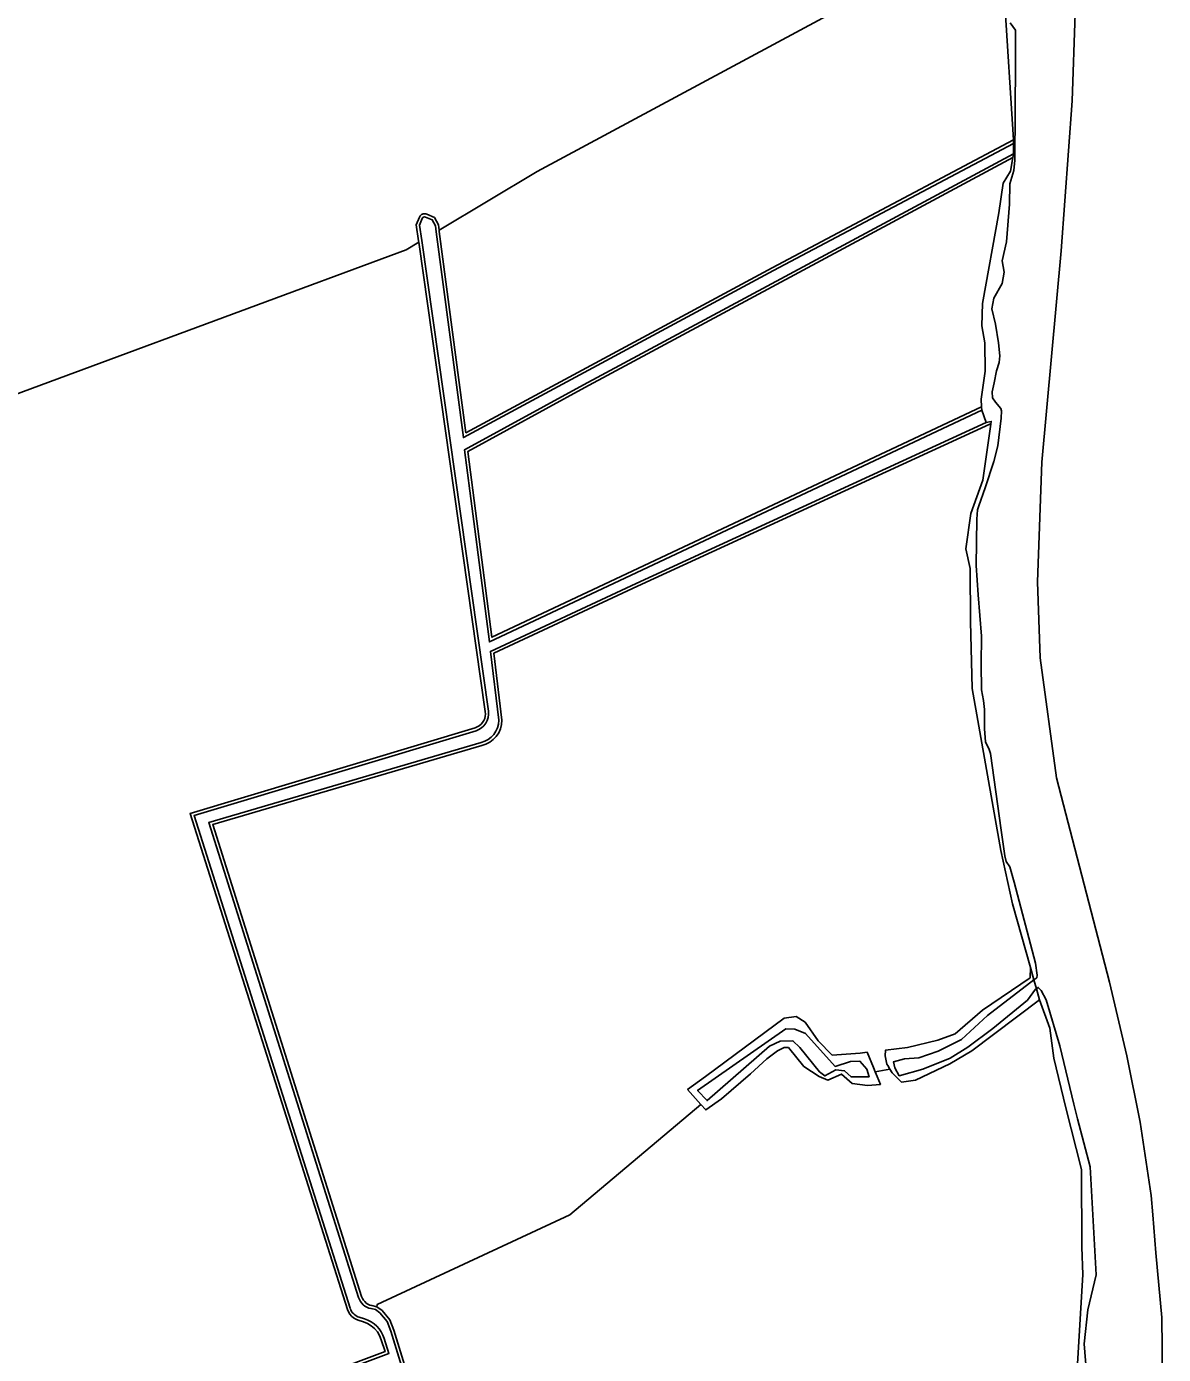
# Model space of a CAD drawing. Extents: x 162396 to 163643, y 386452 to 387406.
# Drawn here: x 163222.4 to 163405.7, y 386977.5 to 387191.6 of the extents above; entities that cross this region are included whole.
import ezdxf

# ---------------------------------------------------------------- set-up
doc = ezdxf.new("R2010")
doc.units = 0
for name, color, linetype in [('IMGEO_Loofbos', 7, 'Continuous'), ('IMGEO_Oever', 7, 'Continuous'), ('IMGEO_Rivier', 7, 'Continuous'), ('IMGEO_Sloot', 7, 'Continuous'), ('IMGEO_Waterloop', 7, 'Continuous')]:
    doc.layers.add(name, color=color, linetype=linetype)

msp = doc.modelspace()

# ---------------------------------------------------------------- linework, layer by layer
at = {"layer": 'IMGEO_Loofbos'}
for points in [[(163203.42, 387125.93), (163283.62, 387155.58), (163285.66, 387156.8), (163285.63, 387157.01), (163285.26, 387159.6), (163285.76, 387160.84), (163285.82, 387160.95), (163285.9, 387161.07), (163286, 387161.17), (163286.12, 387161.26), (163286.25, 387161.33), (163286.39, 387161.37), (163286.53, 387161.39), (163286.68, 387161.39), (163286.82, 387161.37), (163286.94, 387161.33), (163288.19, 387160.81), (163288.82, 387159.64), (163288.94, 387158.76), (163304.76, 387168.2), (163380.99, 387209.24)], [(163234.17, 386960.62), (163280.22, 386977.92), (163279.62, 386979.85), (163279.35, 386980.52), (163278.99, 386981.12), (163278.54, 386981.65), (163278, 386982.1), (163277.4, 386982.47), (163276.73, 386982.73), (163275.9, 386982.99), (163275.52, 386983.15), (163275.15, 386983.37), (163274.82, 386983.65), (163274.54, 386983.98), (163274.31, 386984.35), (163274.15, 386984.74), (163248.8, 387064.72), (163294.73, 387078.52), (163295.09, 387078.66), (163295.41, 387078.85), (163295.7, 387079.08), (163295.95, 387079.36), (163296.14, 387079.67), (163296.29, 387080.01), (163296.38, 387080.37), (163296.42, 387080.73), (163296.39, 387081.12), (163285.66, 387156.8), (163283.62, 387155.58), (163203.42, 387125.93)], [(163391.82, 386975.04), (163392.71, 386990.36), (163392.57, 386994.77), (163392.5, 387007.31), (163390.01, 387017.22), (163388.04, 387025.22), (163387.4, 387030.08), (163385.73, 387034.65), (163374.82, 387026.42), (163371.3, 387024.33), (163365.73, 387021.72), (163363.5, 387021.37), (163362.14, 387022.74), (163361.99, 387022.9), (163361.63, 387023.48), (163359.26, 387023.03), (163359.57, 387022.29), (163360.11, 387021.01), (163358.02, 387020.81), (163355.56, 387021.15), (163353.82, 387022.68), (163351.6, 387021.67), (163350.2, 387022.3), (163347.73, 387023.92), (163345.27, 387026.96), (163344.58, 387026.95), (163343.52, 387026.44), (163341.8, 387025.11), (163339.15, 387022.73), (163334.46, 387018.7), (163331.94, 387016.91), (163331.16, 387017.77), (163310.01, 387000), (163278.96, 386985.53), (163278.88, 386985.17), (163279.74, 386984.53), (163280.99, 386983.05), (163281.63, 386981.39), (163300.03, 386921.67)]]:
    msp.add_lwpolyline(points, dxfattribs=at)
for points in [[(163381.53, 387173.3), (163380.11, 387196.05), (163380.11, 387198.94), (163380.99, 387205.1), (163380.99, 387209.24), (163304.76, 387168.2), (163288.94, 387158.76), (163288.97, 387158.54), (163293.26, 387126.1), (163342.62, 387152.7)], [(163376.33, 387131.48), (163377.01, 387136.01), (163376.93, 387140.6), (163376.44, 387143.31), (163376.58, 387146.94), (163379.21, 387161.54), (163379.91, 387166.31), (163381.07, 387168.27), (163381.43, 387170.47), (163312.46, 387133.39), (163293.59, 387123.08), (163297.45, 387093.11), (163376.4, 387130.28)], [(163381.4, 387050.12), (163379.51, 387058.71), (163374.91, 387084.85), (163374.61, 387095.68), (163374.56, 387104.19), (163373.86, 387107.36), (163374.65, 387113.08), (163376.59, 387118.46), (163377.9, 387127.46), (163377.75, 387127.48), (163320.92, 387101.35), (163297.76, 387090.54), (163299.07, 387079.75), (163299.02, 387079.04), (163298.84, 387078.35), (163298.55, 387077.71), (163298.16, 387077.12), (163297.68, 387076.61), (163297.11, 387076.18), (163296.48, 387075.86), (163295.84, 387075.66), (163252.43, 387062.9), (163276.44, 386986.83), (163276.57, 386986.51), (163276.74, 386986.23), (163276.95, 386985.98), (163277.19, 386985.76), (163277.46, 386985.58), (163277.75, 386985.44), (163278.08, 386985.34), (163278.88, 386985.17), (163278.96, 386985.53), (163310.01, 387000), (163331.16, 387017.77), (163329, 387020.17), (163331.89, 387022.28), (163344.6, 387031.67), (163346.51, 387031.97), (163347.95, 387031.02), (163350.08, 387028.05), (163352.32, 387025.71), (163356.81, 387026.06), (163357.94, 387026.19), (163358.96, 387023.76), (163359.26, 387023.03), (163361.63, 387023.48), (163361.27, 387024.05), (163361.11, 387024.3), (163360.84, 387025.62), (163360.93, 387026.54), (163364.45, 387026.95), (163369.38, 387028.15), (163372.15, 387029.16), (163376.57, 387032.99), (163384.22, 387038.21), (163384.29, 387039.86)]]:
    msp.add_lwpolyline(points, close=True, dxfattribs=at)
at = {"layer": 'IMGEO_Oever'}
for points in [[(163380.11, 387196.05), (163381.53, 387173.3), (163381.57, 387172.75), (163381.54, 387171.09), (163381.43, 387170.47), (163381.07, 387168.27), (163379.91, 387166.31), (163379.21, 387161.54), (163376.58, 387146.94), (163376.44, 387143.31), (163376.93, 387140.6), (163377.01, 387136.01), (163376.33, 387131.48), (163376.4, 387130.28), (163376.43, 387129.74), (163377.13, 387127.74), (163377.97, 387127.92), (163377.9, 387127.46), (163376.59, 387118.46), (163374.65, 387113.08), (163373.86, 387107.36), (163374.56, 387104.19), (163374.61, 387095.68), (163374.91, 387084.85), (163379.51, 387058.71), (163381.4, 387050.12), (163384.29, 387039.86), (163384.85, 387037.85), (163385.3, 387038.2), (163385.36, 387038.64), (163385.09, 387040.58), (163381.64, 387053.62), (163380.96, 387056.07), (163380.39, 387056.97), (163380.14, 387057.87), (163379.55, 387062.03), (163377.86, 387074.37), (163377.64, 387075.02), (163377.05, 387076.25), (163376.88, 387078.34), (163376.86, 387081.44), (163376.72, 387082.91), (163376.41, 387084.61), (163376.33, 387088.76), (163376.39, 387093.28), (163375.87, 387099.96), (163375.54, 387104.7), (163375.65, 387112.18), (163375.74, 387113.64), (163375.96, 387114.32), (163376.98, 387117.2), (163378.39, 387121.46), (163379.05, 387123.96), (163379.58, 387128.45), (163379.61, 387129.63), (163379.5, 387129.98), (163378.66, 387131.04), (163378.17, 387131.7), (163378.09, 387132.7), (163378.44, 387134.12), (163378.82, 387136.07), (163379.26, 387137.41), (163379.37, 387138.49), (163379.15, 387140.61), (163378.63, 387143.6), (163378.04, 387146.05), (163378.36, 387147.77), (163379.72, 387150.18), (163380.05, 387151.98), (163379.72, 387153.83), (163380.43, 387156.87), (163380.92, 387162.96), (163380.94, 387166.25), (163381.59, 387168.36), (163381.79, 387170.02), (163381.9, 387185.8), (163381.88, 387190.99), (163381.04, 387192.19)], [(163286.77, 387160.86), (163287.83, 387160.41), (163288.34, 387159.48), (163288.47, 387158.48), (163292.86, 387125.32), (163342.85, 387152.26), (163381.57, 387172.75), (163381.53, 387173.3), (163342.62, 387152.7), (163293.26, 387126.1), (163288.97, 387158.54), (163288.94, 387158.76), (163288.82, 387159.64), (163288.19, 387160.81), (163286.94, 387161.33), (163286.82, 387161.37), (163286.68, 387161.39), (163286.53, 387161.39), (163286.39, 387161.37), (163286.25, 387161.33), (163286.12, 387161.26), (163286, 387161.17), (163285.9, 387161.07), (163285.82, 387160.95), (163285.76, 387160.84), (163285.26, 387159.6), (163285.63, 387157.01), (163285.66, 387156.8), (163296.39, 387081.12), (163296.42, 387080.73), (163296.38, 387080.37), (163296.29, 387080.01), (163296.14, 387079.67), (163295.95, 387079.36), (163295.7, 387079.08), (163295.41, 387078.85), (163295.09, 387078.66), (163294.73, 387078.52), (163248.8, 387064.72), (163274.15, 386984.74), (163274.31, 386984.35), (163274.54, 386983.98), (163274.82, 386983.65), (163275.15, 386983.37), (163275.52, 386983.15), (163275.9, 386982.99), (163276.73, 386982.73), (163277.4, 386982.47), (163278, 386982.1), (163278.54, 386981.65), (163278.99, 386981.12), (163279.35, 386980.52), (163279.62, 386979.85), (163280.22, 386977.92), (163234.17, 386960.62)], [(163296.89, 387081.17), (163286.13, 387157.08), (163285.78, 387159.54), (163286.22, 387160.63)], [(163300.03, 386921.67), (163281.63, 386981.39), (163280.99, 386983.05), (163279.74, 386984.53), (163278.88, 386985.17), (163278.08, 386985.34), (163277.75, 386985.44), (163277.46, 386985.58), (163277.19, 386985.76), (163276.95, 386985.98), (163276.74, 386986.23), (163276.57, 386986.51), (163276.44, 386986.83), (163252.43, 387062.9), (163295.84, 387075.66), (163296.48, 387075.86), (163297.11, 387076.18), (163297.68, 387076.61), (163298.16, 387077.12), (163298.55, 387077.71), (163298.84, 387078.35), (163299.02, 387079.04), (163299.07, 387079.75), (163297.76, 387090.54), (163320.92, 387101.35), (163377.75, 387127.48)], [(163377.75, 387127.48), (163377.9, 387127.46), (163377.97, 387127.92), (163377.13, 387127.74), (163320.71, 387101.8), (163297.22, 387090.84), (163298.57, 387079.74)], [(163274.62, 386984.91), (163249.43, 387064.38), (163294.89, 387078.04)], [(163295.7, 387076.14), (163251.8, 387063.24), (163275.97, 386986.66)], [(163393.81, 386968.5), (163392.97, 386979.16), (163393.56, 386984.65), (163394.91, 386990.31), (163394.37, 387000), (163393.94, 387007.7), (163391.89, 387015.46), (163391.27, 387017.84), (163389.03, 387027.21), (163386.8, 387034.63), (163386.04, 387036.16), (163385.54, 387036.65), (163385.24, 387036.43), (163385.73, 387034.65), (163387.4, 387030.08), (163388.04, 387025.22), (163390.01, 387017.22), (163392.5, 387007.31), (163392.57, 386994.77), (163392.71, 386990.36), (163391.82, 386975.04)], [(163277.96, 386984.86), (163278.67, 386984.7), (163279.39, 386984.16), (163280.56, 386982.79), (163281.16, 386981.23), (163299.71, 386921.04)], [(163276.9, 386983.2), (163276.07, 386983.46)], [(163292.62, 386918.95), (163298.76, 386921.43), (163281.46, 386975.57), (163246.9, 386963.04), (163234.93, 386958.32), (163219.56, 386951.75), (163206.04, 386945.6), (163187.73, 386936.82), (163166.58, 386926.41), (163164.62, 386925.45), (163161.91, 386924.11), (163160.76, 386923.69), (163160.24, 386924), (163160.12, 386924.23), (163160.15, 386924.7), (163161.42, 386925.53), (163164.1, 386926.94), (163166.12, 386928.01), (163176.47, 386933.45), (163200.15, 386944.65), (163226.28, 386956.68), (163234.36, 386960.15), (163280.84, 386977.62), (163280.09, 386980.02)]]:
    msp.add_lwpolyline(points, dxfattribs=at)
for points in [[(163381.43, 387170.47), (163381.54, 387171.09), (163312.22, 387133.83), (163293.05, 387123.36), (163297.04, 387092.37), (163376.43, 387129.74), (163376.4, 387130.28), (163297.45, 387093.11), (163293.59, 387123.08), (163312.46, 387133.39)], [(163385.24, 387036.43), (163385.11, 387036.35), (163383.8, 387034.57), (163378.2, 387030.03), (163374.21, 387027.01), (163371.36, 387025.24), (163366.92, 387023.45), (163363.14, 387022.41), (163362.4, 387023.68), (163362.19, 387024.64), (163363.98, 387025.12), (163366.31, 387025.3), (163369.41, 387026.35), (163373.19, 387028.27), (163377.37, 387032.11), (163384.85, 387037.85), (163384.29, 387039.86), (163384.22, 387038.21), (163376.57, 387032.99), (163372.15, 387029.16), (163369.38, 387028.15), (163364.45, 387026.95), (163360.93, 387026.54), (163360.84, 387025.62), (163361.11, 387024.3), (163361.27, 387024.05), (163361.63, 387023.48), (163361.99, 387022.9), (163362.14, 387022.74), (163363.5, 387021.37), (163365.73, 387021.72), (163371.3, 387024.33), (163374.82, 387026.42), (163385.73, 387034.65)], [(163339.15, 387022.73), (163341.8, 387025.11), (163343.52, 387026.44), (163344.58, 387026.95), (163345.27, 387026.96), (163347.73, 387023.92), (163350.2, 387022.3), (163351.6, 387021.67), (163353.82, 387022.68), (163355.56, 387021.15), (163358.02, 387020.81), (163360.11, 387021.01), (163359.57, 387022.29), (163359.26, 387023.03), (163358.96, 387023.76), (163357.94, 387026.19), (163356.81, 387026.06), (163352.32, 387025.71), (163350.08, 387028.05), (163347.95, 387031.02), (163346.51, 387031.97), (163344.6, 387031.67), (163331.89, 387022.28), (163329, 387020.17), (163331.16, 387017.77), (163331.94, 387016.91), (163334.46, 387018.7)], [(163344.83, 387029.99), (163346.29, 387029.9), (163348.04, 387029.23), (163352.8, 387023.9), (163355.25, 387024.7), (163356.79, 387024.74), (163357.9, 387023.47), (163358.28, 387022.24), (163355.38, 387022.23), (163354.33, 387023.22), (163352.92, 387023.34), (163351.15, 387022.37), (163350.26, 387023.05), (163347.13, 387026.95), (163345.99, 387028.05), (163343.91, 387027.97), (163342.24, 387027.19), (163332.16, 387018.4), (163330.62, 387020.03)]]:
    msp.add_lwpolyline(points, close=True, dxfattribs=at)
for centre, radius, start, end in [((163286.6, 387160.48), 0.419, 67.3177, 158.0699), ((163294.07, 387080.77), 2.85, 286.7407, 8.182), ((163294.89, 387079.73), 3.68, 282.6786, 0.1958), ((163278.52, 386987.47), 2.68, 197.7117, 257.8473), ((163276.75, 386985.59), 2.24, 197.8841, 252.2743), ((163275.49, 386978.6), 4.82, 17.111, 72.9429)]:
    msp.add_arc(centre, radius, start, end, dxfattribs=at)
at = {"layer": 'IMGEO_Rivier'}
for points in [[(163405.73, 386958.91), (163405.46, 386983.44), (163404.48, 386993.86), (163404, 387000), (163403.76, 387003.12), (163401.96, 387014.93), (163399.85, 387025.61), (163397.02, 387037.5), (163388.48, 387070.45), (163385.83, 387089.79), (163385.44, 387102.03), (163386.11, 387121.33), (163389.26, 387155.43), (163391.02, 387179.61), (163391.52, 387193.71)], [(163381.04, 387192.19), (163381.88, 387190.99), (163381.9, 387185.8), (163381.79, 387170.02), (163381.59, 387168.36), (163380.94, 387166.25), (163380.92, 387162.96), (163380.43, 387156.87), (163379.72, 387153.83), (163380.05, 387151.98), (163379.72, 387150.18), (163378.36, 387147.77), (163378.04, 387146.05), (163378.63, 387143.6), (163379.15, 387140.61), (163379.37, 387138.49), (163379.26, 387137.41), (163378.82, 387136.07), (163378.44, 387134.12), (163378.09, 387132.7), (163378.17, 387131.7), (163378.66, 387131.04), (163379.5, 387129.98), (163379.61, 387129.63), (163379.58, 387128.45), (163379.05, 387123.96), (163378.39, 387121.46), (163376.98, 387117.2), (163375.96, 387114.32), (163375.74, 387113.64), (163375.65, 387112.18), (163375.54, 387104.7), (163375.87, 387099.96), (163376.39, 387093.28), (163376.33, 387088.76), (163376.41, 387084.61), (163376.72, 387082.91), (163376.86, 387081.44), (163376.88, 387078.34), (163377.05, 387076.25), (163377.64, 387075.02), (163377.86, 387074.37), (163379.55, 387062.03), (163380.14, 387057.87), (163380.39, 387056.97), (163380.96, 387056.07), (163381.64, 387053.62), (163385.09, 387040.58), (163385.36, 387038.64), (163385.3, 387038.2), (163384.85, 387037.85), (163385.24, 387036.43), (163385.54, 387036.65), (163386.04, 387036.16), (163386.8, 387034.63), (163389.03, 387027.21), (163391.27, 387017.84), (163391.89, 387015.46), (163393.94, 387007.7), (163394.37, 387000), (163394.91, 386990.31), (163393.56, 386984.65), (163392.97, 386979.16), (163393.81, 386968.5)]]:
    msp.add_lwpolyline(points, dxfattribs=at)
at = {"layer": 'IMGEO_Sloot'}
for points in [[(163385.24, 387036.43), (163384.85, 387037.85), (163377.37, 387032.11), (163373.19, 387028.27), (163369.41, 387026.35), (163366.31, 387025.3), (163363.98, 387025.12), (163362.19, 387024.64), (163362.4, 387023.68), (163363.14, 387022.41), (163366.92, 387023.45), (163371.36, 387025.24), (163374.21, 387027.01), (163378.2, 387030.03), (163383.8, 387034.57), (163385.11, 387036.35)], [(163332.16, 387018.4), (163342.24, 387027.19), (163343.91, 387027.97), (163345.99, 387028.05), (163347.13, 387026.95), (163350.26, 387023.05), (163351.15, 387022.37), (163352.92, 387023.34), (163354.33, 387023.22), (163355.38, 387022.23), (163358.28, 387022.24), (163357.9, 387023.47), (163356.79, 387024.74), (163355.25, 387024.7), (163352.8, 387023.9), (163348.04, 387029.23), (163346.29, 387029.9), (163344.83, 387029.99), (163330.62, 387020.03)]]:
    msp.add_lwpolyline(points, close=True, dxfattribs=at)
at = {"layer": 'IMGEO_Waterloop'}
for points in [[(163298.57, 387079.74), (163297.22, 387090.84), (163320.71, 387101.8), (163377.13, 387127.74), (163376.43, 387129.74), (163297.04, 387092.37), (163293.05, 387123.36), (163312.22, 387133.83), (163381.54, 387171.09), (163381.57, 387172.75), (163342.85, 387152.26), (163292.86, 387125.32), (163288.47, 387158.48), (163288.34, 387159.48), (163287.83, 387160.41), (163286.77, 387160.86)], [(163286.22, 387160.63), (163285.78, 387159.54), (163286.13, 387157.08), (163296.89, 387081.17)], [(163294.89, 387078.04), (163249.43, 387064.38), (163274.62, 386984.91)], [(163275.97, 386986.66), (163251.8, 387063.24), (163295.7, 387076.14)], [(163393.2, 386951.79), (163393.11, 386952.44), (163299.71, 386921.04), (163281.16, 386981.23), (163280.56, 386982.79), (163279.39, 386984.16), (163278.67, 386984.7), (163277.96, 386984.86)], [(163276.07, 386983.46), (163276.9, 386983.2)], [(163280.09, 386980.02), (163280.84, 386977.62), (163234.36, 386960.15), (163226.28, 386956.68), (163200.15, 386944.65), (163176.47, 386933.45), (163166.12, 386928.01), (163164.1, 386926.94), (163161.42, 386925.53), (163160.15, 386924.7), (163160.12, 386924.23), (163160.24, 386924), (163160.76, 386923.69), (163161.91, 386924.11), (163164.62, 386925.45), (163166.58, 386926.41), (163187.73, 386936.82), (163206.04, 386945.6), (163219.56, 386951.75), (163234.93, 386958.32), (163246.9, 386963.04), (163281.46, 386975.57), (163298.76, 386921.43), (163292.62, 386918.95)]]:
    msp.add_lwpolyline(points, dxfattribs=at)
for centre, radius, start, end in [((163286.6, 387160.48), 0.419, 67.3177, 158.0699), ((163294.07, 387080.77), 2.85, 286.7407, 8.182), ((163294.89, 387079.73), 3.68, 282.6786, 0.1958), ((163278.52, 386987.47), 2.68, 197.7117, 257.8473), ((163276.75, 386985.59), 2.24, 197.8841, 252.2743), ((163275.49, 386978.6), 4.82, 17.111, 72.9429)]:
    msp.add_arc(centre, radius, start, end, dxfattribs=at)

doc.saveas('drawing.dxf')
